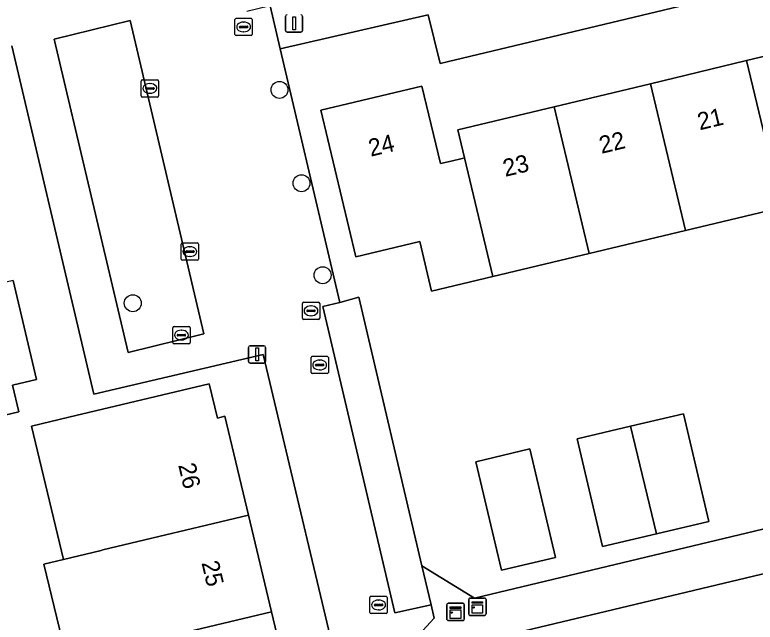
# Model space of a CAD drawing. Extents: x 158472 to 159562, y 388525 to 389606.
# Drawn here: x 159361.76 to 159404.47, y 388801.83 to 388836.86 of the extents above; entities that cross this region are included whole.
import ezdxf

# ---------------------------------------------------------------- set-up
doc = ezdxf.new("R2010")
doc.units = 0
for name, color, linetype in [('IMGEO_Boom', 7, 'Continuous'), ('IMGEO_Erf', 7, 'Continuous'), ('IMGEO_Kast', 7, 'Continuous'), ('IMGEO_Kolk', 7, 'Continuous'), ('IMGEO_Lichtmast', 7, 'Continuous'), ('IMGEO_Muur', 7, 'Continuous'), ('IMGEO_Pand', 7, 'Continuous'), ('IMGEO_Pand_nummerreeks', 7, 'Continuous'), ('IMGEO_Parkeervlak_open', 7, 'Continuous'), ('IMGEO_Rijbaan_lokaal_open', 7, 'Continuous'), ('IMGEO_Rioolput', 7, 'Continuous'), ('IMGEO_Voetpad_open', 7, 'Continuous')]:
    doc.layers.add(name, color=color, linetype=linetype)

msp = doc.modelspace()

# ---------------------------------------------------------------- linework, layer by layer
at = {"layer": 'IMGEO_Boom'}
for centre in [(159377.031, 388832.526), (159378.3, 388827.146), (159379.519, 388821.842), (159368.567, 388820.226)]:
    msp.add_circle(centre, 0.489, dxfattribs=at)
at = {"layer": 'IMGEO_Erf'}
for points in [[(159421.156, 388842.402), (159386.297, 388834.046), (159385.613, 388836.861), (159377.078, 388834.89), (159379.972, 388822.547), (159380.507, 388820.264), (159381.615, 388820.579), (159385.247, 388805.085), (159388.275, 388803.211), (159390.115, 388803.651), (159430.86, 388813.397)], [(159406.002, 388825.752), (159400.448, 388824.422), (159394.895, 388823.092), (159389.342, 388821.763), (159385.802, 388820.915), (159385.117, 388823.779), (159381.443, 388822.899), (159379.418, 388831.356), (159385.245, 388832.752), (159386.317, 388828.275), (159386.938, 388828.424), (159387.559, 388828.572), (159387.704, 388828.607), (159387.316, 388830.228), (159392.868, 388831.557), (159398.421, 388832.887), (159403.975, 388834.217), (159409.527, 388835.546)], [(159307.222, 388766.073), (159339.013, 388773.592), (159342.733, 388771.26), (159369, 388777.58), (159381.001, 388796.659), (159376.084, 388817.274), (159366.321, 388814.977), (159361.595, 388835.064)], [(159361.669, 388821.527), (159363.019, 388815.821), (159361.632, 388815.493), (159361.994, 388813.963), (159357.129, 388812.812)]]:
    msp.add_lwpolyline(points, dxfattribs=at)
for points in [[(159364.88, 388813.646), (159372.98, 388815.574), (159373.45, 388813.599), (159373.887, 388813.703), (159375.246, 388807.995), (159376.571, 388802.43), (159377.932, 388796.712), (159376.561, 388796.385), (159377.104, 388794.103), (159370.032, 388792.419), (159368.092, 388800.411), (159364.778, 388799.622), (159363.429, 388805.182), (159364.564, 388805.452), (159362.735, 388813.135)], [(159401.793, 388807.635), (159398.767, 388806.921), (159395.671, 388806.19), (159394.204, 388812.406), (159397.28, 388813.132), (159400.326, 388813.851)], [(159392.951, 388805.569), (159389.836, 388804.829), (159388.351, 388811.087), (159391.465, 388811.826)]]:
    msp.add_lwpolyline(points, close=True, dxfattribs=at)
at = {"layer": 'IMGEO_Kast'}
for p, q in [((159388.02, 388803.222), (159388.861, 388803.222)), ((159388.861, 388803.222), (159388.02, 388803.222)), ((159386.687, 388801.995), (159386.687, 388802.836)), ((159386.687, 388802.836), (159386.687, 388801.995)), ((159386.762, 388802.92), (159387.603, 388802.92)), ((159387.603, 388802.92), (159386.762, 388802.92)), ((159387.687, 388802.845), (159387.687, 388802.004)), ((159387.687, 388802.004), (159387.687, 388802.845)), ((159387.945, 388802.297), (159387.945, 388803.138)), ((159387.945, 388803.138), (159387.945, 388802.297)), ((159388.945, 388803.147), (159388.945, 388802.306)), ((159388.945, 388802.306), (159388.945, 388803.147)), ((159387.612, 388801.92), (159386.771, 388801.92)), ((159386.771, 388801.92), (159387.612, 388801.92)), ((159388.87, 388802.222), (159388.029, 388802.222)), ((159388.029, 388802.222), (159388.87, 388802.222))]:
    msp.add_line(p, q, dxfattribs=at)
for points in [[(159388.14, 388803.012), (159388.74, 388803.012), (159388.74, 388802.927), (159388.14, 388802.927), (159388.14, 388803.012)], [(159388.14, 388802.837), (159388.74, 388802.837), (159388.74, 388802.348), (159388.14, 388802.348), (159388.14, 388802.837)], [(159386.882, 388802.71), (159387.482, 388802.71), (159387.482, 388802.625), (159386.882, 388802.625), (159386.882, 388802.71)], [(159386.882, 388802.535), (159387.482, 388802.535), (159387.482, 388802.046), (159386.882, 388802.046), (159386.882, 388802.535)]]:
    msp.add_lwpolyline(points, dxfattribs=at)
for centre in [(159386.966, 388802.384), (159388.224, 388802.686)]:
    msp.add_circle(centre, 0.0377, dxfattribs=at)
for centre, start, end in [((159388.023, 388803.144), 92.4484, 184.2845), ((159388.023, 388803.144), 92.4484, 184.2845), ((159388.867, 388803.144), 2.4484, 94.2845), ((159388.867, 388803.144), 2.4484, 94.2845), ((159386.765, 388802.842), 92.4484, 184.2845), ((159386.765, 388802.842), 92.4484, 184.2845), ((159387.609, 388802.842), 2.4484, 94.2845), ((159387.609, 388802.842), 2.4484, 94.2845), ((159386.765, 388801.998), 182.4484, 274.2845), ((159386.765, 388801.998), 182.4484, 274.2845), ((159387.609, 388801.998), 272.4484, 4.2845), ((159387.609, 388801.998), 272.4484, 4.2845), ((159388.023, 388802.3), 182.4484, 274.2845), ((159388.023, 388802.3), 182.4484, 274.2845), ((159388.867, 388802.3), 272.4484, 4.2845), ((159388.867, 388802.3), 272.4484, 4.2845)]:
    msp.add_arc(centre, 0.0779, start, end, dxfattribs=at)
at = {"layer": 'IMGEO_Kolk'}
for p, q in [((159369.132, 388833.113), (159369.984, 388833.113)), ((159369.057, 388832.187), (159369.057, 388833.039)), ((159369.359, 388832.656), (159369.757, 388832.656)), ((159369.545, 388832.893), (159369.57, 388832.893)), ((159370.058, 388833.039), (159370.058, 388832.187)), ((159369.316, 388832.607), (159369.316, 388832.619)), ((159369.754, 388832.57), (159369.356, 388832.57)), ((159369.568, 388832.333), (159369.543, 388832.333)), ((159369.8, 388832.619), (159369.8, 388832.607)), ((159369.984, 388832.113), (159369.132, 388832.113)), ((159371.436, 388823.701), (159372.288, 388823.701)), ((159371.361, 388822.775), (159371.361, 388823.627)), ((159371.663, 388823.244), (159372.061, 388823.244)), ((159371.849, 388823.481), (159371.874, 388823.481)), ((159372.362, 388823.627), (159372.362, 388822.775)), ((159371.62, 388823.195), (159371.62, 388823.207)), ((159372.058, 388823.158), (159371.66, 388823.158)), ((159371.872, 388822.921), (159371.847, 388822.921)), ((159372.104, 388823.207), (159372.104, 388823.195)), ((159372.288, 388822.701), (159371.436, 388822.701)), ((159378.849, 388816.238), (159378.849, 388817.09)), ((159378.924, 388817.164), (159379.776, 388817.164)), ((159379.337, 388816.944), (159379.362, 388816.944)), ((159379.85, 388817.09), (159379.85, 388816.238)), ((159379.108, 388816.658), (159379.108, 388816.67)), ((159379.546, 388816.621), (159379.148, 388816.621)), ((159379.151, 388816.707), (159379.549, 388816.707)), ((159379.592, 388816.67), (159379.592, 388816.658)), ((159379.776, 388816.164), (159378.924, 388816.164)), ((159379.36, 388816.384), (159379.335, 388816.384)), ((159382.247, 388802.397), (159382.247, 388803.249)), ((159382.322, 388803.323), (159383.174, 388803.323)), ((159383.248, 388803.249), (159383.248, 388802.397)), ((159382.506, 388802.817), (159382.506, 388802.829)), ((159382.944, 388802.78), (159382.546, 388802.78)), ((159382.549, 388802.866), (159382.947, 388802.866)), ((159382.735, 388803.103), (159382.76, 388803.103)), ((159382.99, 388802.829), (159382.99, 388802.817)), ((159383.174, 388802.323), (159382.322, 388802.323)), ((159382.758, 388802.543), (159382.733, 388802.543))]:
    msp.add_line(p, q, dxfattribs=at)
for points in [[(159369.132, 388833.113), (159369.984, 388833.113)], [(159369.057, 388832.187), (159369.057, 388833.039)], [(159370.058, 388833.039), (159370.058, 388832.187)], [(159369.984, 388832.113), (159369.132, 388832.113)], [(159371.436, 388823.701), (159372.288, 388823.701)], [(159371.361, 388822.775), (159371.361, 388823.627)], [(159372.362, 388823.627), (159372.362, 388822.775)], [(159372.288, 388822.701), (159371.436, 388822.701)], [(159378.849, 388816.238), (159378.849, 388817.09)], [(159378.924, 388817.164), (159379.776, 388817.164)], [(159379.85, 388817.09), (159379.85, 388816.238)], [(159379.776, 388816.164), (159378.924, 388816.164)], [(159382.247, 388802.397), (159382.247, 388803.249)], [(159382.322, 388803.323), (159383.174, 388803.323)], [(159383.248, 388803.249), (159383.248, 388802.397)], [(159383.174, 388802.323), (159382.322, 388802.323)]]:
    msp.add_lwpolyline(points, dxfattribs=at)
for centre, radius, start, end in [((159369.134, 388833.037), 0.0765, 91.552, 178.448), ((159369.134, 388833.037), 0.0765, 91.552, 178.448), ((159369.982, 388833.037), 0.0765, 1.552, 88.448), ((159369.982, 388833.037), 0.0765, 1.552, 88.448), ((159369.356, 388832.616), 0.0403, 85.8775, 175.7526), ((159369.761, 388832.618), 0.0386, 1.7309, 96.639), ((159369.353, 388832.606), 0.0366, 178.938, 274.7102), ((159369.757, 388832.613), 0.043, 264.8664, 352.4533), ((159369.134, 388832.189), 0.0765, 181.552, 268.448), ((159369.134, 388832.189), 0.0765, 181.552, 268.448), ((159369.982, 388832.189), 0.0765, 271.552, 358.448), ((159369.982, 388832.189), 0.0765, 271.552, 358.448), ((159371.438, 388823.625), 0.0765, 91.552, 178.448), ((159371.438, 388823.625), 0.0765, 91.552, 178.448), ((159372.286, 388823.625), 0.0765, 1.552, 88.448), ((159372.286, 388823.625), 0.0765, 1.552, 88.448), ((159371.66, 388823.204), 0.0403, 85.8775, 175.7526), ((159372.065, 388823.206), 0.0386, 1.7309, 96.639), ((159371.657, 388823.194), 0.0366, 178.938, 274.7102), ((159372.061, 388823.201), 0.043, 264.8664, 352.4533), ((159371.438, 388822.777), 0.0765, 181.552, 268.448), ((159371.438, 388822.777), 0.0765, 181.552, 268.448), ((159372.286, 388822.777), 0.0765, 271.552, 358.448), ((159372.286, 388822.777), 0.0765, 271.552, 358.448), ((159378.926, 388817.088), 0.0765, 91.552, 178.448), ((159378.926, 388817.088), 0.0765, 91.552, 178.448), ((159379.774, 388817.088), 0.0765, 1.552, 88.448), ((159379.774, 388817.088), 0.0765, 1.552, 88.448), ((159379.148, 388816.667), 0.0403, 85.8775, 175.7526), ((159379.145, 388816.657), 0.0366, 178.938, 274.7102), ((159379.549, 388816.664), 0.043, 264.8664, 352.4533), ((159379.553, 388816.669), 0.0386, 1.7309, 96.639), ((159378.926, 388816.24), 0.0765, 181.552, 268.448), ((159378.926, 388816.24), 0.0765, 181.552, 268.448), ((159379.774, 388816.24), 0.0765, 271.552, 358.448), ((159379.774, 388816.24), 0.0765, 271.552, 358.448), ((159382.324, 388803.247), 0.0765, 91.552, 178.448), ((159382.324, 388803.247), 0.0765, 91.552, 178.448), ((159383.172, 388803.247), 0.0765, 1.552, 88.448), ((159383.172, 388803.247), 0.0765, 1.552, 88.448), ((159382.546, 388802.826), 0.0403, 85.8775, 175.7526), ((159382.543, 388802.816), 0.0366, 178.938, 274.7102), ((159382.947, 388802.823), 0.043, 264.8664, 352.4533), ((159382.951, 388802.828), 0.0386, 1.7309, 96.639), ((159382.324, 388802.399), 0.0765, 181.552, 268.448), ((159382.324, 388802.399), 0.0765, 181.552, 268.448), ((159383.172, 388802.399), 0.0765, 271.552, 358.448), ((159383.172, 388802.399), 0.0765, 271.552, 358.448)]:
    msp.add_arc(centre, radius, start, end, dxfattribs=at)
for centre, major_axis, ratio, start_param, end_param in [((159369.544, 388832.613), (-0.387, 0.002), 0.722429, 4.712389, 7.853982), ((159369.569, 388832.613), (-0.39, 0.002), 0.717154, 1.570796, 4.712389), ((159371.848, 388823.201), (-0.387, 0.002), 0.722429, 4.712389, 7.853982), ((159371.873, 388823.201), (-0.39, 0.002), 0.717154, 1.570796, 4.712389), ((159379.336, 388816.664), (-0.387, 0.002), 0.722429, 4.712389, 7.853982), ((159379.361, 388816.664), (-0.39, 0.002), 0.717154, 1.570796, 4.712389), ((159382.734, 388802.823), (-0.387, 0.002), 0.722429, 4.712389, 7.853982), ((159382.759, 388802.823), (-0.39, 0.002), 0.717154, 1.570796, 4.712389)]:
    msp.add_ellipse(centre, major_axis=major_axis, ratio=ratio, start_param=start_param, end_param=end_param, dxfattribs=at)
at = {"layer": 'IMGEO_Lichtmast'}
for p, q in [((159377.375, 388835.959), (159377.375, 388836.759)), ((159377.375, 388836.759), (159377.375, 388835.959)), ((159378.365, 388836.759), (159378.365, 388835.959)), ((159378.365, 388835.959), (159378.365, 388836.759)), ((159378.265, 388835.859), (159377.475, 388835.859)), ((159377.475, 388835.859), (159378.265, 388835.859)), ((159375.341, 388817.772), (159376.131, 388817.772)), ((159376.131, 388817.772), (159375.341, 388817.772)), ((159375.241, 388816.872), (159375.241, 388817.672)), ((159375.241, 388817.672), (159375.241, 388816.872)), ((159376.231, 388817.672), (159376.231, 388816.872)), ((159376.231, 388816.872), (159376.231, 388817.672)), ((159376.131, 388816.772), (159375.341, 388816.772)), ((159375.341, 388816.772), (159376.131, 388816.772))]:
    msp.add_line(p, q, dxfattribs=at)
for points in [[(159377.795, 388836.734), (159377.945, 388836.734), (159377.945, 388835.984), (159377.795, 388835.984), (159377.795, 388836.734)], [(159375.661, 388817.647), (159375.811, 388817.647), (159375.811, 388816.897), (159375.661, 388816.897), (159375.661, 388817.647)]]:
    msp.add_lwpolyline(points, dxfattribs=at)
for centre, start, end in [((159377.475, 388836.759), 90, 180), ((159377.475, 388836.759), 90, 180), ((159378.265, 388836.759), 0, 90), ((159378.265, 388836.759), 360, 90), ((159377.475, 388835.959), 180, 270), ((159377.475, 388835.959), 180, 270), ((159378.265, 388835.959), 270, 0), ((159378.265, 388835.959), 270, 0), ((159375.341, 388817.672), 90, 180), ((159375.341, 388817.672), 90, 180), ((159376.131, 388817.672), 0, 90), ((159376.131, 388817.672), 360, 90), ((159375.341, 388816.872), 180, 270), ((159375.341, 388816.872), 180, 270), ((159376.131, 388816.872), 270, 0), ((159376.131, 388816.872), 270, 0)]:
    msp.add_arc(centre, 0.1, start, end, dxfattribs=at)
at = {"layer": 'IMGEO_Muur'}
for points in [[(159379.972, 388822.547), (159380.507, 388820.264), (159381.615, 388820.579), (159385.247, 388805.085)], [(159385.247, 388805.085), (159388.275, 388803.211), (159390.115, 388803.651)]]:
    msp.add_lwpolyline(points, dxfattribs=at)
at = {"layer": 'IMGEO_Pand'}
for points in [[(159409.527, 388835.546), (159403.975, 388834.217), (159406.002, 388825.752), (159406.922, 388821.91), (159412.475, 388823.239), (159412.37, 388823.682)], [(159403.975, 388834.217), (159398.421, 388832.887), (159400.448, 388824.422), (159406.002, 388825.752)], [(159387.704, 388828.607), (159387.559, 388828.572), (159386.938, 388828.424), (159386.317, 388828.275), (159385.245, 388832.752), (159379.418, 388831.356), (159381.443, 388822.899), (159385.117, 388823.779), (159385.802, 388820.915), (159389.342, 388821.763)], [(159398.421, 388832.887), (159392.868, 388831.557), (159394.895, 388823.092), (159400.448, 388824.422)], [(159392.868, 388831.557), (159387.316, 388830.228), (159387.704, 388828.607), (159389.342, 388821.763), (159394.895, 388823.092)], [(159353.13, 388819.506), (159354.842, 388812.271), (159357.129, 388812.812), (159361.994, 388813.963), (159361.632, 388815.493), (159363.019, 388815.821), (159361.669, 388821.527)], [(159364.88, 388813.646), (159362.735, 388813.135), (159364.564, 388805.452), (159366.743, 388805.971), (159366.849, 388805.996), (159375.246, 388807.995), (159373.887, 388813.703), (159373.45, 388813.599), (159372.98, 388815.574)], [(159397.28, 388813.132), (159398.767, 388806.921), (159401.793, 388807.635), (159400.326, 388813.851)], [(159397.28, 388813.132), (159394.204, 388812.406), (159395.671, 388806.19), (159398.767, 388806.921)], [(159389.836, 388804.829), (159392.951, 388805.569), (159391.465, 388811.826), (159388.351, 388811.087)], [(159375.246, 388807.995), (159366.849, 388805.996), (159366.743, 388805.971), (159364.564, 388805.452), (159363.429, 388805.182), (159364.778, 388799.622), (159368.092, 388800.411), (159376.571, 388802.43)], [(159376.571, 388802.43), (159368.092, 388800.411), (159370.032, 388792.419), (159377.104, 388794.103), (159376.561, 388796.385), (159377.932, 388796.712)]]:
    msp.add_lwpolyline(points, close=True, dxfattribs=at)
at = {"layer": 'IMGEO_Parkeervlak_open'}
for points in [[(159368.422, 388836.522), (159364.04, 388835.459), (159368.3, 388817.376), (159372.658, 388818.469)], [(159381.615, 388820.579), (159380.507, 388820.264), (159379.531, 388820.032), (159383.685, 388802.38), (159385.776, 388802.823), (159385.247, 388805.085)]]:
    msp.add_lwpolyline(points, close=True, dxfattribs=at)
at = {"layer": 'IMGEO_Rijbaan_lokaal_open'}
for points in [[(159394.157, 388841.37), (159394.106, 388841.56), (159380.452, 388838.316), (159378.89, 388837.944), (159376.488, 388837.374), (159377.078, 388834.89), (159385.613, 388836.861), (159386.297, 388834.046), (159421.156, 388842.402)], [(159361.595, 388835.064), (159366.321, 388814.977), (159376.084, 388817.274), (159381.001, 388796.659), (159385.956, 388802.054), (159385.776, 388802.823), (159383.685, 388802.38), (159379.531, 388820.032), (159380.507, 388820.264), (159379.972, 388822.547), (159377.078, 388834.89), (159376.488, 388837.374), (159375.147, 388837.055)], [(159391.91, 388796.343), (159418.221, 388802.518), (159425.935, 388804.377), (159424.747, 388809.352), (159390.761, 388801.243)]]:
    msp.add_lwpolyline(points, dxfattribs=at)
msp.add_lwpolyline([(159364.04, 388835.459), (159368.422, 388836.522), (159372.658, 388818.469), (159368.3, 388817.376)], close=True, dxfattribs=at)
at = {"layer": 'IMGEO_Rioolput'}
for p, q in [((159374.461, 388835.732), (159374.461, 388836.584)), ((159374.536, 388836.658), (159375.388, 388836.658)), ((159375.462, 388836.584), (159375.462, 388835.732)), ((159374.72, 388836.152), (159374.72, 388836.164)), ((159375.158, 388836.115), (159374.76, 388836.115)), ((159374.763, 388836.201), (159375.161, 388836.201)), ((159374.949, 388836.438), (159374.974, 388836.438)), ((159375.204, 388836.164), (159375.204, 388836.152)), ((159375.388, 388835.658), (159374.536, 388835.658)), ((159374.972, 388835.878), (159374.947, 388835.878)), ((159378.423, 388820.287), (159379.275, 388820.287)), ((159378.348, 388819.361), (159378.348, 388820.213)), ((159378.65, 388819.83), (159379.048, 388819.83)), ((159378.836, 388820.067), (159378.861, 388820.067)), ((159379.349, 388820.213), (159379.349, 388819.361)), ((159378.607, 388819.781), (159378.607, 388819.793)), ((159379.045, 388819.744), (159378.647, 388819.744)), ((159378.859, 388819.507), (159378.834, 388819.507)), ((159379.091, 388819.793), (159379.091, 388819.781)), ((159379.275, 388819.287), (159378.423, 388819.287)), ((159370.873, 388817.961), (159370.873, 388818.813)), ((159370.948, 388818.887), (159371.8, 388818.887)), ((159371.361, 388818.667), (159371.386, 388818.667)), ((159371.874, 388818.813), (159371.874, 388817.961)), ((159371.132, 388818.381), (159371.132, 388818.393)), ((159371.57, 388818.344), (159371.172, 388818.344)), ((159371.175, 388818.43), (159371.573, 388818.43)), ((159371.616, 388818.393), (159371.616, 388818.381)), ((159371.8, 388817.887), (159370.948, 388817.887)), ((159371.384, 388818.107), (159371.359, 388818.107))]:
    msp.add_line(p, q, dxfattribs=at)
for points in [[(159374.461, 388835.732), (159374.461, 388836.584)], [(159374.536, 388836.658), (159375.388, 388836.658)], [(159375.462, 388836.584), (159375.462, 388835.732)], [(159375.388, 388835.658), (159374.536, 388835.658)], [(159378.423, 388820.287), (159379.275, 388820.287)], [(159378.348, 388819.361), (159378.348, 388820.213)], [(159379.349, 388820.213), (159379.349, 388819.361)], [(159379.275, 388819.287), (159378.423, 388819.287)], [(159370.873, 388817.961), (159370.873, 388818.813)], [(159370.948, 388818.887), (159371.8, 388818.887)], [(159371.874, 388818.813), (159371.874, 388817.961)], [(159371.8, 388817.887), (159370.948, 388817.887)]]:
    msp.add_lwpolyline(points, dxfattribs=at)
for centre, radius, start, end in [((159374.538, 388836.582), 0.0765, 91.552, 178.448), ((159374.538, 388836.582), 0.0765, 91.552, 178.448), ((159375.386, 388836.582), 0.0765, 1.552, 88.448), ((159375.386, 388836.582), 0.0765, 1.552, 88.448), ((159374.76, 388836.161), 0.0403, 85.8775, 175.7526), ((159374.757, 388836.151), 0.0366, 178.938, 274.7102), ((159375.161, 388836.158), 0.043, 264.8664, 352.4533), ((159375.165, 388836.163), 0.0386, 1.7309, 96.639), ((159374.538, 388835.734), 0.0765, 181.552, 268.448), ((159374.538, 388835.734), 0.0765, 181.552, 268.448), ((159375.386, 388835.734), 0.0765, 271.552, 358.448), ((159375.386, 388835.734), 0.0765, 271.552, 358.448), ((159378.425, 388820.211), 0.0765, 91.552, 178.448), ((159378.425, 388820.211), 0.0765, 91.552, 178.448), ((159379.273, 388820.211), 0.0765, 1.552, 88.448), ((159379.273, 388820.211), 0.0765, 1.552, 88.448), ((159378.647, 388819.79), 0.0403, 85.8775, 175.7526), ((159379.052, 388819.792), 0.0386, 1.7309, 96.639), ((159378.644, 388819.78), 0.0366, 178.938, 274.7102), ((159379.048, 388819.787), 0.043, 264.8664, 352.4533), ((159378.425, 388819.363), 0.0765, 181.552, 268.448), ((159378.425, 388819.363), 0.0765, 181.552, 268.448), ((159379.273, 388819.363), 0.0765, 271.552, 358.448), ((159379.273, 388819.363), 0.0765, 271.552, 358.448), ((159370.95, 388818.811), 0.0765, 91.552, 178.448), ((159370.95, 388818.811), 0.0765, 91.552, 178.448), ((159371.798, 388818.811), 0.0765, 1.552, 88.448), ((159371.798, 388818.811), 0.0765, 1.552, 88.448), ((159371.172, 388818.39), 0.0403, 85.8775, 175.7526), ((159371.169, 388818.38), 0.0366, 178.938, 274.7102), ((159371.573, 388818.387), 0.043, 264.8664, 352.4533), ((159371.577, 388818.392), 0.0386, 1.7309, 96.639), ((159370.95, 388817.963), 0.0765, 181.552, 268.448), ((159370.95, 388817.963), 0.0765, 181.552, 268.448), ((159371.798, 388817.963), 0.0765, 271.552, 358.448), ((159371.798, 388817.963), 0.0765, 271.552, 358.448)]:
    msp.add_arc(centre, radius, start, end, dxfattribs=at)
for centre, major_axis, ratio, start_param, end_param in [((159374.948, 388836.158), (-0.387, 0.002), 0.722429, 4.712389, 7.853982), ((159374.973, 388836.158), (-0.39, 0.002), 0.717154, 1.570796, 4.712389), ((159378.835, 388819.787), (-0.387, 0.002), 0.722429, 4.712389, 7.853982), ((159378.86, 388819.787), (-0.39, 0.002), 0.717154, 1.570796, 4.712389), ((159371.36, 388818.387), (-0.387, 0.002), 0.722429, 4.712389, 7.853982), ((159371.385, 388818.387), (-0.39, 0.002), 0.717154, 1.570796, 4.712389)]:
    msp.add_ellipse(centre, major_axis=major_axis, ratio=ratio, start_param=start_param, end_param=end_param, dxfattribs=at)
at = {"layer": 'IMGEO_Voetpad_open'}
for points in [[(159445.173, 388815.612), (159445.077, 388816.02), (159442.361, 388815.451), (159439.077, 388817.552), (159437.421, 388814.966), (159436.963, 388814.857), (159433.924, 388814.13), (159433.82, 388814.105), (159430.86, 388813.397), (159390.115, 388803.651), (159388.275, 388803.211), (159385.247, 388805.085), (159385.776, 388802.823), (159385.956, 388802.054), (159381.001, 388796.659), (159369, 388777.58), (159342.733, 388771.26), (159339.013, 388773.592), (159307.222, 388766.073), (159308.215, 388763.733), (159331.44, 388769.279)], [(159390.761, 388801.243), (159424.747, 388809.352), (159427.461, 388809.999), (159439.274, 388812.818)]]:
    msp.add_lwpolyline(points, dxfattribs=at)

# ---------------------------------------------------------------- texts
at = {"layer": 'IMGEO_Pand_nummerreeks'}
for s, rotation, p in [('21', 13.4662, (159401.268, 388830.196)), ('22', 13.4662, (159395.602, 388828.839)), ('24', 13.4702, (159382.292, 388828.672)), ('23', 13.4645, (159390.052, 388827.511)), ('26', 283.3898, (159371.184, 388810.894)), ('25', 283.3898, (159372.526, 388805.257))]:
    msp.add_text(s, height=1, rotation=rotation, dxfattribs=at).set_placement(p)

doc.saveas('drawing.dxf')
